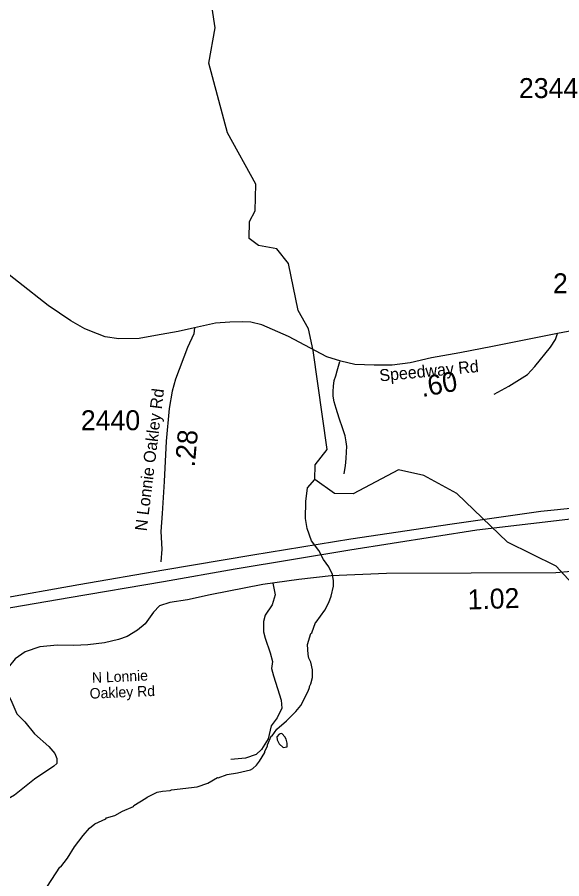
# Model space of a CAD drawing. Extents: x 1248224 to 1454986, y 825081 to 985870.
# Drawn here: x 1399091 to 1402505, y 877302 to 882696 of the extents above; entities that cross this region are included whole.
import ezdxf

# ---------------------------------------------------------------- set-up
doc = ezdxf.new("R2010")
doc.units = 0
for name, color, linetype in [('Exist Hydrographic Creek Single Shore', 7, 'Continuous'), ('Exist Hydrographic Misc Water Feature', 7, 'Continuous'), ('Exist Road Non-System Type 51', 7, 'Continuous'), ('Exist Road Primary US Divided Attributed', 7, 'Continuous'), ('Exist Road Secondary Mileage Hundredths English Label', 7, 'Continuous'), ('Exist Road Secondary Type 10 Attributed', 7, 'Continuous'), ('Exist Road Secondary Type 51 Attributed', 7, 'Continuous'), ('Exist Road Secondary Type 51 Label', 7, 'Continuous'), ('Exist Road Secondary Type 51 Number Label', 7, 'Continuous')]:
    doc.layers.add(name, color=color, linetype=linetype)

msp = doc.modelspace()

# ---------------------------------------------------------------- linework, layer by layer
at = {"layer": 'Exist Hydrographic Creek Single Shore'}
msp.add_lwpolyline([(1402617.2, 879098), (1402470.1, 879258.5), (1402165.1, 879409), (1401846.2, 879714.2), (1401640.1, 879826.7), (1401482.1, 879862.8), (1401196.1, 879711), (1401079.2, 879713.2), (1400956.1, 879801.1), (1400958.1, 879893), (1401035.1, 879989.9), (1400947.1, 880608.8), (1400917.1, 880744.1), (1400853.1, 880860.3), (1400792.1, 881153.6), (1400719.1, 881247), (1400603.1, 881265.9), (1400545.1, 881309.7), (1400547, 881417.9), (1400582.1, 881482.9), (1400586.1, 881650.2), (1400409, 881972.3), (1400293.1, 882407.9), (1400331.1, 882630.4), (1400248.1, 883178.3)], dxfattribs=at)
at = {"layer": 'Exist Hydrographic Misc Water Feature'}
for points in [[(1399280.9, 877255.3), (1399359.4, 877373.4), (1399365, 877375.8), (1399406.7, 877430.4), (1399450.1, 877501.4), (1399503.8, 877572.1), (1399544.8, 877619.2), (1399577.3, 877644.5), (1399646.1, 877676.9), (1399650.2, 877682.9), (1399702.4, 877697.7), (1399751, 877724.6), (1399819.7, 877755), (1399822.9, 877759.9), (1399896.8, 877805.4), (1399905, 877813.2), (1399969.6, 877843.7), (1400001.8, 877851), (1400049.9, 877854), (1400058, 877857.8), (1400218.5, 877878.2), (1400286.9, 877900.6), (1400347.6, 877935.3), (1400351.1, 877934.3), (1400408.1, 877953.9), (1400472.3, 877964.5), (1400552.7, 877982.8), (1400569, 877992.4), (1400591.5, 878013.9), (1400609.9, 878037.5), (1400643.1, 878092.7), (1400643.3, 878100.7), (1400660, 878132.3), (1400660.1, 878140.3), (1400683.3, 878193.8), (1400689.4, 878195.6), (1400718.3, 878239), (1400779.4, 878289.6), (1400836.7, 878348.3), (1400869.6, 878387.5), (1400915.5, 878476.4), (1400923.9, 878498.3), (1400924.1, 878506.3), (1400932.5, 878522), (1400941.4, 878561.8), (1400942.4, 878609.8), (1400931.4, 878658), (1400919.9, 878682.2), (1400914.5, 878706.3), (1400911.8, 878768.9), (1400931.3, 878837.8), (1400937.5, 878841.7), (1400960.9, 878905.2), (1400965.6, 878907.4), (1401018.6, 878983.8), (1401043.6, 879031.3), (1401058.5, 879070.9), (1401073.8, 879134.5), (1401074.6, 879166.5), (1401067.4, 879206.6), (1401044.4, 879255.1), (1401011.4, 879299.8), (1400982.7, 879356.4), (1400935.9, 879417.4), (1400909.6, 879493.9), (1400899, 879558.2), (1400901.3, 879664), (1400911.2, 879749.7), (1400956.1, 879801.1)], [(1400783.5, 878127), (1400784.4, 878149.6), (1400776.9, 878175.7), (1400769.2, 878189.9), (1400751.7, 878208.2), (1400745.8, 878210.4), (1400733.7, 878206.7), (1400719.3, 878191), (1400720.8, 878170.9), (1400732.3, 878146.7), (1400757.9, 878124.1), (1400783.5, 878127)]]:
    msp.add_lwpolyline(points, dxfattribs=at)
at = {"layer": 'Exist Road Non-System Type 51'}
for points in [[(1402080.6, 880336.8), (1402173.1, 880385), (1402290.8, 880459.6), (1402335.9, 880508.6), (1402433.9, 880630.3), (1402465.3, 880677.4), (1402477, 880716.6)], [(1401140.5, 879837.5), (1401141.1, 879839.3), (1401148.1, 879887), (1401153, 879932.9), (1401155.9, 879974.9), (1401156.5, 880008.9), (1401153.1, 880037), (1401145.9, 880075.4), (1401133, 880119.7), (1401108.3, 880186.2), (1401089.5, 880246.6), (1401078.3, 880286.9), (1401071, 880323), (1401071.6, 880353), (1401074.3, 880387), (1401079, 880420.9), (1401087.8, 880450.8), (1401096.4, 880482.6), (1401113.6, 880540.3)], [(1400692.6, 879152.5), (1400708.1, 879079), (1400689.2, 879015.9), (1400645.1, 878952.8), (1400635.6, 878911.9), (1400635.6, 878848.8), (1400645.1, 878807.8), (1400676.6, 878716.4), (1400692.3, 878662.8), (1400686, 878618.6), (1400698.6, 878571.3), (1400723.8, 878492.5), (1400745.9, 878420), (1400749, 878369.6), (1400720.7, 878309.6), (1400682.9, 878259.2), (1400664, 878177.2), (1400623, 878111), (1400588.4, 878079.5), (1400522.2, 878057.4), (1400430.8, 878048)], [(1399446, 878762.1), (1399343.8, 878763.7), (1399233.6, 878754.2), (1399142.2, 878722.7), (1399079.2, 878678.5), (1399035.1, 878624.9), (1399009.9, 878571.3), (1399009.9, 878508.3), (1399057.1, 878407.4), (1399088.6, 878334.9), (1399139.1, 878284.4), (1399198.9, 878208.8), (1399290.3, 878129.9), (1399328.1, 878085.8), (1399340.7, 878054.3), (1399340.7, 878022.7), (1399321.8, 878007), (1399198.9, 877925), (1399074.3, 877825.4), (1398967.1, 877765.5), (1398945.1, 877718.2), (1398920.3, 877663.5), (1398904.1, 877629.9)]]:
    msp.add_lwpolyline(points, dxfattribs=at)
at = {"layer": 'Exist Road Primary US Divided Attributed'}
for points in [[(1402827.9, 879647.2), (1402372.7, 879600.5), (1401818.4, 879522.4), (1401182.1, 879428.6), (1400569.2, 879327), (1400011.1, 879233.1)], [(1400008.2, 879163.8), (1400456.8, 879241.3), (1401176.6, 879362), (1401973, 879487), (1402648.3, 879565.1)], [(1400011.1, 879233.1), (1399476.8, 879141.8), (1398958.9, 879050.6), (1398549.3, 878976.1), (1397995, 878882.3), (1397405.6, 878773.2), (1397075, 878721.1), (1396557.1, 878632.5), (1395437.5, 878435.7), (1395023.7, 878368), (1394505.8, 878282.1), (1394051.9, 878201.6), (1393682.4, 878136.5), (1393289.4, 878066.1), (1392984.9, 878006.2), (1392022.1, 877770.2), (1390918, 877396), (1389362.8, 876799.4), (1388777.9, 876614.8)], [(1388798.3, 876551.5), (1390833.5, 877283.6), (1391184, 877427.8), (1392064.2, 877719), (1392393.8, 877821.4), (1393411.4, 878023.8), (1394242.4, 878169.3), (1395466.2, 878382.1), (1396192.3, 878504.5), (1397899.7, 878800.6), (1398550.3, 878915.2), (1399416.9, 879063.7), (1400008.2, 879163.8)]]:
    msp.add_lwpolyline(points, dxfattribs=at)
at = {"layer": 'Exist Road Secondary Type 10 Attributed'}
msp.add_lwpolyline([(1400202.4, 880752.3), (1400197.4, 880713.7), (1400158.4, 880628.8), (1400082.7, 880429.1), (1400062.1, 880355.7), (1400043.8, 880245.5), (1400025.4, 880041.3), (1400011.7, 879788.8), (1400000.3, 879588.2), (1399991.2, 879475.8), (1399998, 879365.6), (1399991.9, 879285.2)], dxfattribs=at)
at = {"layer": 'Exist Road Secondary Type 51 Attributed'}
for points in [[(1400202.4, 880752.3), (1400100.9, 880728.8), (1399958.6, 880704.3), (1399855.5, 880684.6), (1399727.9, 880682.2), (1399643.3, 880694.4), (1399594.7, 880713.5), (1399516.2, 880744.1), (1399427.9, 880795.7), (1399285.6, 880890.2), (1398911.1, 881183)], [(1403275.4, 880761.3), (1403208.3, 880777.4), (1403094.9, 880793.6), (1402994.8, 880796.5), (1402916.8, 880792.1), (1402766.6, 880770), (1402477, 880716.6), (1402069.5, 880634.7), (1401864.8, 880594.9), (1401689, 880562.5), (1401553.5, 880531.6), (1401441.6, 880518.3), (1401329.7, 880516.8), (1401207.5, 880522.7), (1401120.6, 880541.9), (1401032.8, 880569.6), (1400792.8, 880696.3), (1400625, 880770), (1400555.8, 880786.2), (1400505.7, 880789.2), (1400423.2, 880787.7), (1400333.4, 880780.3), (1400202.4, 880752.3)], [(1402566.6, 879226.4), (1402466.5, 879216.9), (1401406, 879213.7), (1401059.9, 879198.1), (1400856.7, 879174.7), (1400631.7, 879144.2), (1400301.3, 879078.6), (1400158.4, 879048.1), (1400048.2, 879031.7), (1399982.6, 879010.6), (1399945.1, 878970.7), (1399893.6, 878898), (1399844.3, 878858.2), (1399781.1, 878818.3), (1399727.2, 878799.6), (1399638.1, 878778.5), (1399535, 878766.7), (1399446, 878762.1)]]:
    msp.add_lwpolyline(points, dxfattribs=at)

# ---------------------------------------------------------------- texts
at = {"layer": 'Exist Road Secondary Mileage Hundredths English Label'}
for s, rotation, p in [('.60', 10.4267, (1401629.7, 880317.2)), ('.28', 84.8678, (1400203.8, 879876.4)), ('1.02', 1.951, (1401915.8, 878987))]:
    msp.add_text(s, height=125, rotation=rotation, dxfattribs=at).set_placement(p)
at = {"layer": 'Exist Road Secondary Type 51 Label'}
for s, height, rotation, p in [('Speedway Rd', 75, 5.4747, (1401365, 880415.3)), ('N Lonnie Oakley Rd', 75, 82.9801, (1399902.9, 879475.7)), ('N Lonnie ', 65.62, 2.4333, (1399561, 878528)), ('Oakley Rd', 65.62, 2.4333, (1399546.9, 878428.9))]:
    msp.add_text(s, height=height, rotation=rotation, dxfattribs=at).set_placement(p)
at = {"layer": 'Exist Road Secondary Type 51 Number Label'}
for s, p in [('2344', (1402236.1, 882190)), ('2355', (1402449.5, 880967.6)), ('2440', (1399490.3, 880110.2))]:
    msp.add_text(s, height=125, dxfattribs=at).set_placement(p)

doc.saveas('drawing.dxf')
